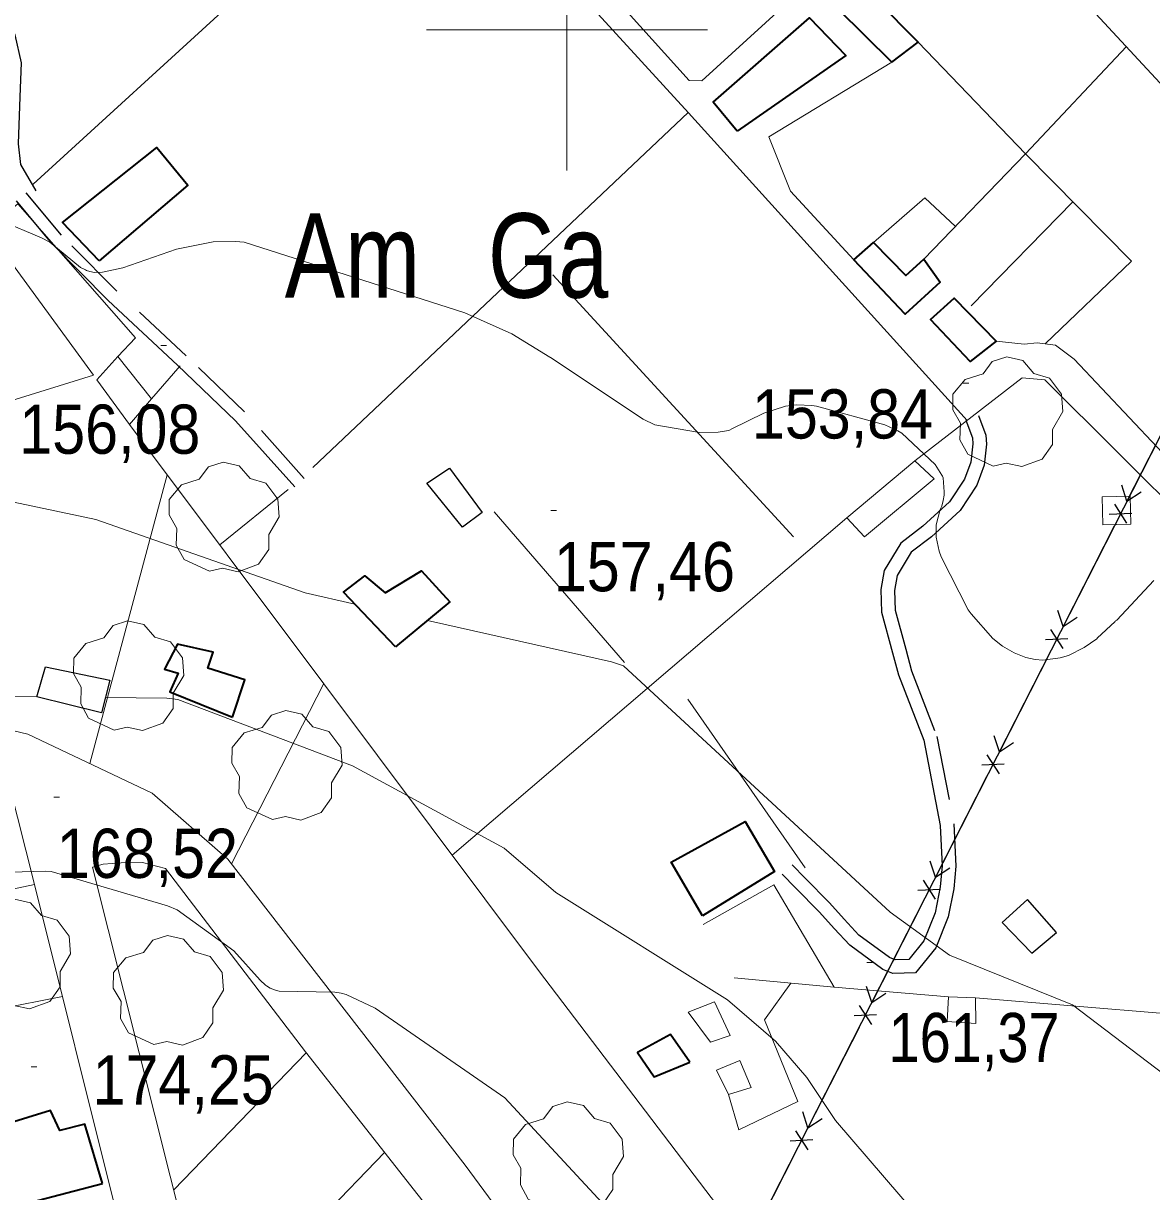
# Model space of a CAD drawing. Extents: x 480269 to 484877, y 4383588 to 4386804.
# Drawn here: x 481403.4 to 481603.9, y 4385293.4 to 4385501.1 of the extents above; entities that cross this region are included whole.
import ezdxf
from ezdxf.enums import TextEntityAlignment as Align

# ---------------------------------------------------------------- set-up
doc = ezdxf.new("R2010")
doc.units = 0
doc.header["$LTSCALE"] = 3.8
doc.linetypes.add('MEDIUM_DASHED', pattern=[4.5, 3, -1.5])
for name, color, linetype, lineweight in [('1', 7, 'Continuous', 13), ('21', 7, 'Continuous', 25), ('29', 7, 'Continuous', 13), ('38', 7, 'Continuous', 25), ('43', 7, 'Continuous', 25), ('47', 7, 'Continuous', 35), ('51', 7, 'Continuous', 13), ('7', 7, 'Continuous', 13), ('9', 7, 'Continuous', 13)]:
    doc.layers.add(name, color=color, linetype=linetype, lineweight=lineweight)
doc.layers.add('31', color=7, linetype='Continuous')

msp = doc.modelspace()

# ---------------------------------------------------------------- linework, layer by layer
at = {"layer": '1'}
for p, q in [((481500, 4385525), (481500, 4385475)), ((481475, 4385500), (481525, 4385500))]:
    msp.add_line(p, q, dxfattribs=at)
at = {"layer": '21'}
for points in [[(481484.92, 4385414.17), (481481.4, 4385411.58), (481475.09, 4385419.38), (481479.09, 4385422.04)], [(481418.74, 4385384.38), (481417.22, 4385378.56), (481405.77, 4385381.37), (481407.28, 4385386.73)], [(481582.64, 4385335.85), (481587.02, 4385339.49), (481581.89, 4385345.39), (481577.39, 4385341.25)]]:
    msp.add_lwpolyline(points, close=True, dxfattribs=at)
at = {"layer": '29'}
for points in [[(481575.8, 4385422.4), (481571.26, 4385424.52), (481569.85, 4385427.06), (481569.95, 4385430.04), (481568.58, 4385432.45), (481568.62, 4385435.2), (481570.78, 4385437.8), (481573.97, 4385438.8), (481575.62, 4385440.99), (481578.19, 4385441.82), (481581.05, 4385441.17), (481583, 4385438.9), (481585.81, 4385438.08), (481587.94, 4385435.23), (481588.18, 4385432.1), (481586.3, 4385428.95), (481586.3, 4385426.27), (481584.48, 4385423.66), (481580.86, 4385422.32), (481578.09, 4385422.95)], [(481436.47, 4385403.71), (481431.93, 4385405.83), (481430.52, 4385408.37), (481430.62, 4385411.35), (481429.25, 4385413.76), (481429.29, 4385416.51), (481431.45, 4385419.11), (481434.64, 4385420.11), (481436.29, 4385422.3), (481438.86, 4385423.13), (481441.72, 4385422.48), (481443.67, 4385420.21), (481446.48, 4385419.39), (481448.61, 4385416.54), (481448.85, 4385413.41), (481446.97, 4385410.26), (481446.97, 4385407.58), (481445.15, 4385404.97), (481441.53, 4385403.63), (481438.76, 4385404.26)], [(481419.5, 4385375.48), (481414.96, 4385377.6), (481413.55, 4385380.14), (481413.65, 4385383.12), (481412.28, 4385385.53), (481412.32, 4385388.28), (481414.48, 4385390.88), (481417.67, 4385391.88), (481419.32, 4385394.07), (481421.89, 4385394.9), (481424.75, 4385394.25), (481426.7, 4385391.98), (481429.51, 4385391.16), (481431.64, 4385388.31), (481431.88, 4385385.18), (481430, 4385382.03), (481430, 4385379.35), (481428.18, 4385376.74), (481424.56, 4385375.4), (481421.79, 4385376.03)], [(481447.64, 4385359.57), (481443.1, 4385361.69), (481441.69, 4385364.23), (481441.79, 4385367.21), (481440.42, 4385369.62), (481440.46, 4385372.37), (481442.62, 4385374.97), (481445.81, 4385375.97), (481447.46, 4385378.16), (481450.03, 4385378.99), (481452.89, 4385378.34), (481454.84, 4385376.07), (481457.65, 4385375.25), (481459.78, 4385372.4), (481460.02, 4385369.27), (481458.14, 4385366.12), (481458.14, 4385363.44), (481456.32, 4385360.83), (481452.7, 4385359.49), (481449.93, 4385360.12)], [(481399.37, 4385326), (481394.83, 4385328.12), (481393.42, 4385330.66), (481393.52, 4385333.64), (481392.15, 4385336.05), (481392.19, 4385338.8), (481394.35, 4385341.4), (481397.54, 4385342.4), (481399.19, 4385344.59), (481401.76, 4385345.42), (481404.62, 4385344.77), (481406.57, 4385342.5), (481409.38, 4385341.68), (481411.51, 4385338.83), (481411.75, 4385335.7), (481409.87, 4385332.55), (481409.87, 4385329.87), (481408.05, 4385327.26), (481404.43, 4385325.92), (481401.66, 4385326.55)], [(481426.57, 4385319.57), (481422.03, 4385321.69), (481420.62, 4385324.23), (481420.72, 4385327.21), (481419.35, 4385329.62), (481419.39, 4385332.37), (481421.55, 4385334.97), (481424.74, 4385335.97), (481426.39, 4385338.16), (481428.96, 4385338.99), (481431.82, 4385338.34), (481433.77, 4385336.07), (481436.58, 4385335.25), (481438.71, 4385332.4), (481438.95, 4385329.27), (481437.07, 4385326.12), (481437.07, 4385323.44), (481435.25, 4385320.83), (481431.63, 4385319.49), (481428.86, 4385320.12)], [(481497.67, 4385289.95), (481493.13, 4385292.07), (481491.72, 4385294.61), (481491.82, 4385297.59), (481490.45, 4385300), (481490.49, 4385302.75), (481492.65, 4385305.35), (481495.84, 4385306.35), (481497.49, 4385308.54), (481500.06, 4385309.37), (481502.92, 4385308.72), (481504.87, 4385306.45), (481507.68, 4385305.63), (481509.81, 4385302.78), (481510.05, 4385299.65), (481508.17, 4385296.5), (481508.17, 4385293.82), (481506.35, 4385291.21), (481502.73, 4385289.87), (481499.96, 4385290.5)]]:
    msp.add_lwpolyline(points, close=True, dxfattribs=at)
at = {"layer": '38', "linetype": 'MEDIUM_DASHED'}
for points in [[(481405.62, 4385471.36), (481402.9, 4385476.06), (481402.51, 4385479.72), (481402.79, 4385488.07), (481403.04, 4385494.14), (481401.91, 4385499.1), (481399.42, 4385503.57), (481390.86, 4385512.77), (481379.58, 4385520.38), (481359.62, 4385539.16)], [(481453.28, 4385420.23), (481442.69, 4385432.05), (481432.32, 4385442.02), (481420, 4385453.49), (481410.14, 4385463.46), (481403.84, 4385471.02)], [(481573.18, 4385431.41), (481574.49, 4385427.92), (481574.57, 4385426.32), (481574.2, 4385422.58), (481572.88, 4385419), (481569.88, 4385414.5), (481564.83, 4385409.87), (481561.17, 4385407.09), (481558.72, 4385402.99), (481558.22, 4385400.29), (481558.32, 4385396.83), (481560.25, 4385389.88), (481561.26, 4385386.04), (481565.77, 4385374.35), (481568.76, 4385358.82), (481569.14, 4385351.29), (481568.76, 4385347.27), (481567.79, 4385342.29), (481565.58, 4385336.8), (481561.98, 4385332.31), (481557.91, 4385332.19), (481556.14, 4385332.94), (481550.29, 4385337.23), (481547.48, 4385340.21), (481544.88, 4385343.11), (481540.64, 4385347.45), (481538.28, 4385349.86)]]:
    msp.add_lwpolyline(points, dxfattribs=at)
at = {"layer": '38'}
for points in [[(481451.61, 4385418.73), (481441.07, 4385430.49), (481430.78, 4385440.39), (481418.44, 4385451.88), (481408.48, 4385461.95), (481402.11, 4385469.58)], [(481570.91, 4385430.56), (481572.08, 4385427.43), (481572.13, 4385426.38), (481571.81, 4385423.13), (481570.7, 4385420.11), (481568.03, 4385416.09), (481563.27, 4385411.74), (481559.33, 4385408.74), (481556.42, 4385403.86), (481555.78, 4385400.48), (481555.9, 4385396.47), (481557.9, 4385389.25), (481558.94, 4385385.29), (481563.42, 4385373.68), (481566.34, 4385358.52), (481566.7, 4385351.35), (481566.35, 4385347.61), (481565.46, 4385342.98), (481563.46, 4385338.04), (481560.79, 4385334.7), (481558.37, 4385334.63), (481557.35, 4385335.06), (481551.9, 4385339.05), (481549.27, 4385341.85), (481546.66, 4385344.77), (481542.37, 4385349.15), (481540.02, 4385351.55)]]:
    msp.add_lwpolyline(points, dxfattribs=at)
at = {"layer": '43'}
for p, q in [((481699.35, 4385612.25), (481294.48, 4384816.83)), ((481608.63, 4385434.01), (481599.55, 4385416.19)), ((481599.55, 4385416.19), (481598.63, 4385419.04)), ((481599.55, 4385416.19), (481602.07, 4385417.82)), ((481597.32, 4385415.64), (481599.5, 4385412.29)), ((481596.42, 4385413.86), (481600.41, 4385414.07)), ((481597.29, 4385411.73), (481588.21, 4385393.91)), ((481588.21, 4385393.91), (481587.29, 4385396.76)), ((481588.21, 4385393.91), (481590.73, 4385395.54)), ((481585.98, 4385393.36), (481588.16, 4385390.01)), ((481585.07, 4385391.58), (481589.07, 4385391.79)), ((481585.95, 4385389.45), (481576.87, 4385371.63)), ((481576.87, 4385371.63), (481575.94, 4385374.48)), ((481576.87, 4385371.63), (481579.39, 4385373.26)), ((481573.73, 4385369.3), (481577.73, 4385369.51)), ((481574.64, 4385371.08), (481576.82, 4385367.73)), ((481574.6, 4385367.17), (481565.53, 4385349.35)), ((481565.53, 4385349.35), (481564.6, 4385352.2)), ((481565.53, 4385349.35), (481568.05, 4385350.98)), ((481563.3, 4385348.8), (481565.48, 4385345.45)), ((481562.39, 4385347.02), (481566.38, 4385347.23)), ((481563.26, 4385344.89), (481554.19, 4385327.07)), ((481554.19, 4385327.07), (481553.26, 4385329.92)), ((481554.19, 4385327.07), (481556.71, 4385328.7)), ((481551.96, 4385326.52), (481554.14, 4385323.17)), ((481551.05, 4385324.74), (481555.04, 4385324.95)), ((481551.92, 4385322.61), (481542.85, 4385304.79)), ((481542.85, 4385304.79), (481541.92, 4385307.64)), ((481542.85, 4385304.79), (481545.37, 4385306.42)), ((481540.62, 4385304.24), (481542.8, 4385300.89)), ((481539.71, 4385302.46), (481543.7, 4385302.67)), ((481540.58, 4385300.33), (481531.51, 4385282.51))]:
    msp.add_line(p, q, dxfattribs=at)
at = {"layer": '43', "lineweight": 13}
msp.add_lwpolyline([(481595.15, 4385416.95), (481600.15, 4385417.07), (481600.27, 4385412.07), (481595.27, 4385411.95)], close=True, dxfattribs=at)
at = {"layer": '47'}
for points in [[(481557.75, 4385494.25), (481562.42, 4385497.81), (481547.74, 4385512.67), (481543.31, 4385508.58)], [(481530.27, 4385481.98), (481526.01, 4385487.14), (481543.14, 4385502.12), (481549.59, 4385495.44)], [(481416.84, 4385458.89), (481410.32, 4385465.7), (481427.06, 4385479.07), (481432.6, 4385472.38)], [(481551.01, 4385459.08), (481554.49, 4385462.17), (481560.23, 4385456.28), (481563.46, 4385459.23), (481566.32, 4385455.11), (481560.11, 4385449.43)], [(481576.29, 4385444.61), (481571.7, 4385441.02), (481564.66, 4385448.49), (481568.81, 4385452.27)], [(481469.5, 4385390.29), (481460.27, 4385400.02), (481464.09, 4385402.92), (481467.69, 4385399.91), (481474.14, 4385403.79), (481479.2, 4385398.3)], [(481440.52, 4385377.81), (481442.73, 4385384.44), (481436.16, 4385386.47), (481437.1, 4385389.35), (481430.74, 4385390.78), (481428.46, 4385386.34), (481430.9, 4385385.63), (481429.39, 4385382.31)], [(481524.09, 4385342.45), (481518.5, 4385352.01), (481531.71, 4385359.26), (481536.88, 4385350.33)], [(481521.82, 4385316.47), (481518.38, 4385321.39), (481512.54, 4385318.14), (481515.5, 4385313.82)], [(481417.41, 4385294.85), (481414.29, 4385305.44), (481409.84, 4385304.29), (481408.17, 4385307.83), (481396.78, 4385304.34), (481397.74, 4385300.68), (481399.21, 4385301.15), (481400.67, 4385296.45), (481395.64, 4385294.9), (481397.2, 4385289.59)]]:
    msp.add_lwpolyline(points, close=True, dxfattribs=at)
at = {"layer": '47', "lineweight": 13}
for points in [[(481422.21, 4385429.81), (481426.14, 4385434.37), (481420.17, 4385441.89), (481416.43, 4385437.78)], [(481549.75, 4385413.21), (481552.9, 4385409.84), (481565.31, 4385420.15), (481561.86, 4385423.35)], [(481567.61, 4385323.67), (481567.85, 4385328.08), (481572.63, 4385327.88), (481572.68, 4385323.31)], [(481529.02, 4385321.17), (481525.5, 4385319.98), (481521.56, 4385325.34), (481526.22, 4385327.16)], [(481526.59, 4385315.05), (481530.74, 4385316.74), (481532.72, 4385311.95), (481528.69, 4385310.71)]]:
    msp.add_lwpolyline(points, close=True, dxfattribs=at)
at = {"layer": '51'}
for p, q in [((481405.08, 4385472.53), (481474.92, 4385536.34)), ((481521.55, 4385485.31), (481454.79, 4385422.18)), ((481581.5, 4385477.92), (481563.46, 4385459.23)), ((481589.95, 4385469.38), (481571.89, 4385450.9)), ((481540.3, 4385409.86), (481497.51, 4385456.44)), ((481426.14, 4385434.37), (481431.24, 4385440.27)), ((481428.91, 4385420.89), (481415.2, 4385369.52)), ((481450.46, 4385418.25), (481438.27, 4385408.41)), ((481549.75, 4385413.21), (481479.59, 4385353.24)), ((481510.21, 4385387.51), (481487.07, 4385414.29)), ((481456.75, 4385383.77), (481440.33, 4385351.73)), ((481521.48, 4385380.97), (481542.32, 4385350.98)), ((481410.31, 4385328.14), (481380.94, 4385322.32)), ((481547.49, 4385329.77), (481567.85, 4385328.08)), ((481430.08, 4385293.73), (481453.66, 4385318.12)), ((481467.58, 4385300.41), (481436.14, 4385267.88))]:
    msp.add_line(p, q, dxfattribs=at)
for points in [[(481571.15, 4385430.52), (481521.63, 4385485.21), (481474.7, 4385536.56), (481414.19, 4385601.57), (481394.98, 4385584.15), (481379.56, 4385569.01), (481368.93, 4385553.46), (481359.87, 4385539.34)], [(481619.86, 4385474.98), (481568.15, 4385530.78), (481594.18, 4385552.98)], [(481470.74, 4385551.64), (481470.21, 4385548.12), (481521.71, 4385490.99), (481523.96, 4385490.93), (481543.31, 4385508.58)], [(481353.38, 4385419.22), (481415.82, 4385438.58), (481372.71, 4385497.59)], [(481562.42, 4385497.81), (481581.5, 4385477.92), (481599.47, 4385496.99)], [(481551.01, 4385459.08), (481539.76, 4385471.32), (481535.88, 4385480.95), (481557.75, 4385494.25)], [(481585.02, 4385444.16), (481600.36, 4385458.83), (481581.5, 4385477.92)], [(481569.05, 4385465.02), (481563.6, 4385470.14), (481554.49, 4385462.17)], [(481396.85, 4385464.57), (481402.37, 4385469.07), (481423.28, 4385445.25), (481420.17, 4385441.89)], [(481590.19, 4385441.42), (481586.86, 4385443.89), (481583.62, 4385444.36), (481581.29, 4385444.11), (481576.29, 4385444.61)], [(481346.48, 4385442.32), (481364.24, 4385382.84), (481386.46, 4385378.97), (481404.15, 4385374.77)], [(481639.29, 4385409.05), (481629.5, 4385399.71), (481590.19, 4385441.42)], [(481663.09, 4385360.02), (481584.95, 4385437.74), (481580.95, 4385438.09), (481561.86, 4385423.35)], [(481556.26, 4385244.06), (481547.85, 4385260.57), (481529.94, 4385286.7), (481494.91, 4385332.76), (481456.79, 4385383.7), (481422.21, 4385429.81)], [(481404.15, 4385374.77), (481426.27, 4385364.25), (481439.68, 4385352.56), (481481.92, 4385298.11), (481507.78, 4385263.01), (481522.86, 4385241.68), (481529.33, 4385231.58)], [(481372.87, 4385349.44), (481366.41, 4385372.62), (481400.77, 4385366.13), (481405.35, 4385348.02), (481375.47, 4385341.67), (481374.82, 4385344.05)], [(481405.35, 4385348.02), (481419.76, 4385290.3), (481427.82, 4385257.08), (481431.47, 4385248.46), (481436.66, 4385242.72), (481446.7, 4385234.57)], [(481524.19, 4385340.93), (481536.76, 4385347.95), (481547.49, 4385329.77), (481529.75, 4385331.46)], [(481572.63, 4385327.88), (481658.28, 4385320.77), (481684.53, 4385338.26)], [(481539.82, 4385330.5), (481535.11, 4385323.99), (481541.07, 4385309.43), (481530.54, 4385304.44), (481528.69, 4385310.71)]]:
    msp.add_lwpolyline(points, dxfattribs=at)
msp.add_lwpolyline([(481542.16, 4385181.48), (481516.09, 4385235.46), (481505.68, 4385250.23), (481483.58, 4385280.05), (481453.53, 4385318.27), (481428.64, 4385350.89), (481424.52, 4385351.97), (481420.75, 4385351.91), (481417.57, 4385351.66), (481415.64, 4385351.09), (481432.24, 4385285.12), (481438.23, 4385258.65), (481442.31, 4385252.2), (481450.66, 4385243.34), (481466.64, 4385230.19), (481485.51, 4385213.06), (481499.49, 4385202.44)], close=True, dxfattribs=at)
at = {"layer": '7'}
for p, q in [((481427.81, 4385443.88), (481428.81, 4385443.88)), ((481570.45, 4385437.16), (481571.45, 4385437.16)), ((481497.16, 4385414.53), (481498.16, 4385414.53)), ((481408.8, 4385363.57), (481409.8, 4385363.57)), ((481553.34, 4385334.16), (481554.34, 4385334.16)), ((481404.75, 4385315.6), (481405.75, 4385315.6))]:
    msp.add_line(p, q, dxfattribs=at)
at = {"layer": '9'}
for points in [[(481565.61, 4385409.8), (481565.64, 4385411.99), (481566.33, 4385414.7), (481566.62, 4385415.31), (481566.91, 4385416.32), (481567.05, 4385417.25), (481567.08, 4385417.83), (481566.88, 4385420.33), (481566.77, 4385420.64), (481566.63, 4385420.82), (481565.44, 4385422.71), (481559.53, 4385428.28), (481558.85, 4385428.69), (481556.53, 4385429.75), (481544.35, 4385433.05), (481543.52, 4385433.18), (481540.89, 4385433.29), (481538.87, 4385433.07), (481534.98, 4385431.82), (481529.32, 4385429.02), (481528.89, 4385428.82), (481528.74, 4385428.77), (481526.88, 4385428.45), (481523.59, 4385428.41), (481515.65, 4385429.78), (481513.55, 4385430.76), (481497.05, 4385441.71), (481496.95, 4385441.81), (481490.22, 4385445.94), (481481.87, 4385449.69), (481442.6, 4385462.24), (481441.09, 4385462.36), (481437.11, 4385462.29), (481430.6, 4385460.98), (481421.04, 4385457.69), (481417.4, 4385456.87), (481416.01, 4385456.86), (481415.18, 4385457.01), (481414.56, 4385457.22), (481414.38, 4385457.29), (481413.54, 4385457.75), (481408.06, 4385462.21), (481406.56, 4385463.03), (481399.27, 4385466.09)], [(481462.31, 4385397.87), (481453.43, 4385399.87), (481416.25, 4385412.92), (481369.39, 4385422.85), (481346.95, 4385421.8), (481341.51, 4385420.58), (481337.59, 4385420.35), (481335.17, 4385420.57), (481327.51, 4385422.49), (481325.26, 4385422.67), (481317.92, 4385422.26), (481297.96, 4385418.13), (481294.68, 4385417.23), (481241.74, 4385394.28)], [(481604.31, 4385402.09), (481597.77, 4385395.01), (481597.53, 4385394.88), (481597.45, 4385394.81), (481594.28, 4385391.8), (481594.25, 4385391.78), (481594.19, 4385391.73), (481591.96, 4385390.15), (481589.15, 4385388.76), (481587.67, 4385388.35), (481584.6, 4385387.92), (481583.21, 4385388.04), (481581.59, 4385388.42), (481579.53, 4385389.25), (481577.41, 4385390.43), (481575.74, 4385391.78), (481571.84, 4385396.17), (481571.34, 4385396.87), (481566.54, 4385406.27), (481566.2, 4385407.28), (481565.61, 4385409.8)], [(481632.85, 4385294), (481589.87, 4385326.62), (481568.03, 4385335.46), (481557.48, 4385343.13), (481510.05, 4385386.89), (481507.93, 4385387.61), (481475.18, 4385394.98)], [(481375.69, 4385374.81), (481376.56, 4385375.31), (481378.45, 4385377.16), (481380.16, 4385379.18), (481380.55, 4385379.57), (481380.62, 4385379.66), (481380.71, 4385379.74), (481381.88, 4385380.51), (481383.26, 4385381.14), (481383.86, 4385381.33), (481385.34, 4385381.55), (481405.77, 4385381.37)], [(481417.93, 4385381.27), (481428.85, 4385381.17), (481430.79, 4385380.91), (481461.9, 4385369.15), (481488.84, 4385354.49), (481498.05, 4385346.6), (481528.54, 4385327.53), (481537.1, 4385320.21), (481542.62, 4385313.72), (481547.76, 4385306.07), (481593.47, 4385252.88)], [(481401, 4385350.25), (481407.37, 4385350.43), (481408.32, 4385350.36), (481428.99, 4385344.26), (481430.7, 4385343.52), (481440.76, 4385336.23), (481445.44, 4385331), (481446.38, 4385330.15), (481446.57, 4385330.01), (481447.21, 4385329.61), (481448.17, 4385329.23), (481448.81, 4385329.06), (481458.73, 4385328.88), (481459.86, 4385328.69), (481460.72, 4385328.46), (481465.89, 4385326.05), (481488.94, 4385310.1), (481512.31, 4385284.92)]]:
    msp.add_lwpolyline(points, dxfattribs=at)

# ---------------------------------------------------------------- texts
at = {"layer": '31', "width": 0.8}
for s, p in [('Am', (481461.86, 4385452.36)), ('Ga', (481496.65, 4385452.36))]:
    msp.add_text(s, height=15, dxfattribs=at).set_placement(p, align=Align.CENTER)
at = {"layer": '7'}
for s, width, p in [('153,84', 0.9, (481532.88, 4385427.32)), ('156,08', 0.9, (481402.62, 4385424.61)), ('157,46', 0.9, (481497.66, 4385400.16)), ('168,52', 0.9, (481409.3, 4385349.2)), ('161,37', 0.85, (481557.17, 4385316.45)), ('174,25', 0.9, (481415.66, 4385308.92))]:
    msp.add_text(s, height=8.75, dxfattribs=dict(at, width=width)).set_placement(p)

doc.saveas('drawing.dxf')
